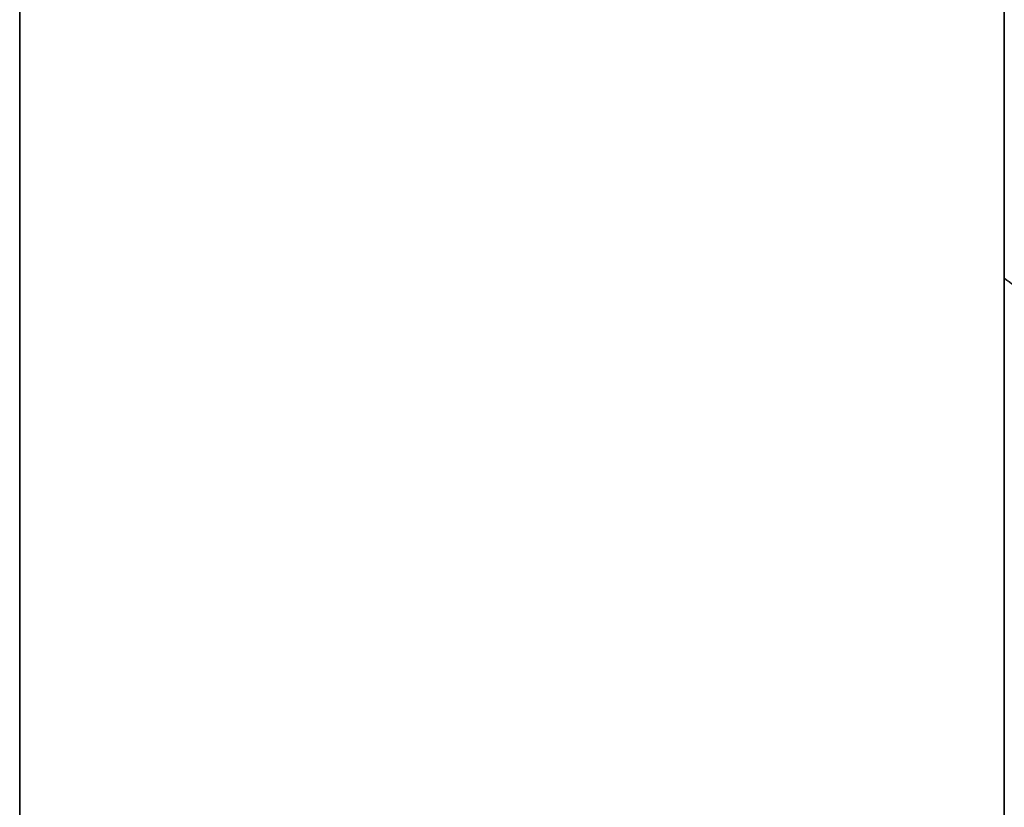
# Model space of a CAD drawing. Header units: millimetres. Extents: x -326 to 329, y -280 to 343.
# Tile 341 of 656: x -274 to -266, y 274 to 280. Entities that reach past the tile are written whole.
import ezdxf

# ---------------------------------------------------------------- set-up
doc = ezdxf.new("R2010")
doc.units = ezdxf.units.MM
doc.layers.add('Layer 01', color=7, linetype='Continuous', true_color=0x000000)

msp = doc.modelspace()

# ---------------------------------------------------------------- linework, layer by layer
at = {"layer": 'Layer 01'}
msp.add_line((-266.3748, 280.7902, 217.188), (-266.3748, 275.6902, 217.188), dxfattribs=at)
at = {"layer": 'Layer 01', "extrusion": (1, 0, 0)}
msp.add_arc((285.4902, 217.188, -266.3748), 9.8, 221.08365, 41.08365, dxfattribs=at)
at = {"layer": 'Layer 01', "extrusion": (-1, 0, 0)}
msp.add_arc((-285.4902, 217.188, 266.3748), 9.8, 318.91635, 138.91635, dxfattribs=at)
at = {"layer": 'Layer 01'}
for points in [[(-273.8748, 285.4902, -375.312), (-273.8748, -244.5098, -375.312)], [(-273.8748, -244.5098, 224.688), (-273.8748, 285.4902, 224.688)], [(-273.8748, -244.5098, -360.312), (-273.8748, 285.4902, -360.312)], [(-273.8748, 285.4902, 209.688), (-273.8748, -244.5098, 209.688)], [(-266.3748, 285.4902, -367.812), (-266.3748, -244.5098, -367.812)], [(-266.3748, -244.5098, 217.188), (-266.3748, 280.4902, 217.188)], [(-266.1748, 277.9527, 210.6164), (-266.3748, 278.1035, 210.7478)], [(-266.3748, 278.1035, 210.7478), (-266.1748, 277.9527, 210.6164)]]:
    msp.add_open_spline(points, degree=1, dxfattribs=at)

doc.saveas('drawing.dxf')
